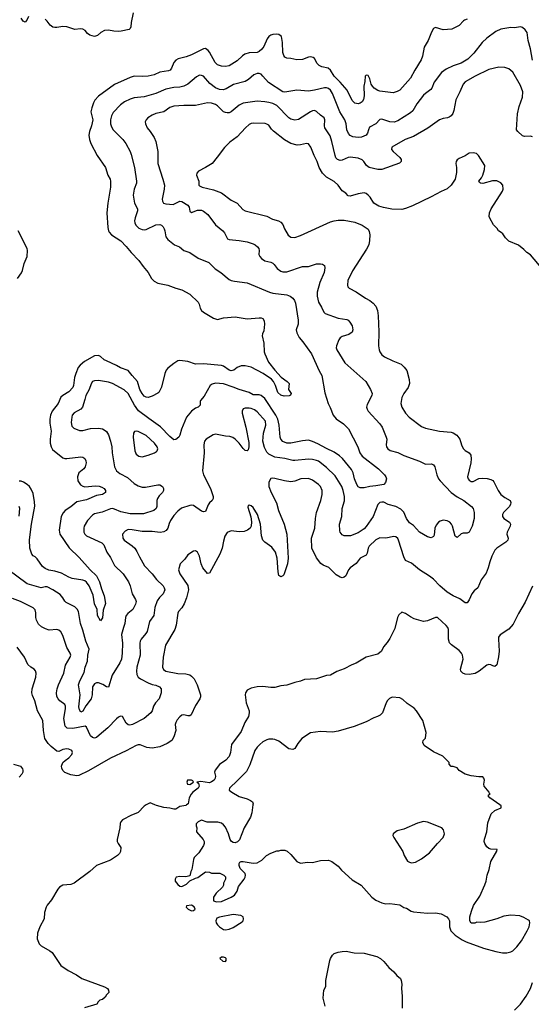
# Model space of a CAD drawing. Header units: inches. Extents: x 1678809 to 1859548, y 384609 to 522868.
# Tile 338 of 386: x 1814214 to 1819378, y 447989 to 457919. Entities that reach past the tile are written whole.
import ezdxf

# ---------------------------------------------------------------- set-up
doc = ezdxf.new("R2010")
doc.units = ezdxf.units.IN
doc.header["$MEASUREMENT"] = 0
doc.layers.add('B8414', color=7, linetype='Continuous')
doc.layers.add('B8415', color=7, linetype='Continuous')

msp = doc.modelspace()

# ---------------------------------------------------------------- linework, layer by layer
at = {"layer": 'B8414', "color": 5}
for points, elevation in [([(1815492.2, 450000), (1815471.6, 449988.4), (1815410, 449925.1), (1815387.4, 449912.6), (1815342, 449898), (1815251, 449850), (1815234.8, 449830), (1815228.1, 449811.9), (1815225.5, 449770), (1815198.8, 449650), (1815198.8, 449630), (1815206.8, 449610), (1815233.4, 449570), (1815230.6, 449530), (1815220.5, 449510), (1815202, 449490), (1815130, 449443.5), (1814990, 449389.6), (1814922.4, 449330), (1814764, 449210), (1814730, 449198), (1814650, 449191.1), (1814615.8, 449170), (1814598, 449150), (1814536.2, 449043.8), (1814490.4, 448990), (1814480.4, 448970), (1814465.1, 448914.9), (1814460.4, 448850), (1814416.4, 448770), (1814393.4, 448706.6), (1814390.3, 448650), (1814410, 448599.1), (1814430, 448579.5), (1814517.3, 448530), (1814542, 448510), (1814630, 448380.4), (1814702, 448330), (1814786.1, 448286.1), (1814840.7, 448250), (1815070, 448166), (1815102, 448150), (1815112, 448130), (1815112.7, 448107.3), (1815090, 448086), (1815078, 448062), (1815050, 448039), (1815022, 448030), (1815005.4, 448014.6), (1814992, 447990), (1814867.3, 447952.7)], 420), ([(1815897.4, 450000), (1815890, 449995.3), (1815830, 449983.5), (1815790, 449957.7), (1815770, 449955.6), (1815730, 449967.3), (1815670, 449974.1), (1815593.7, 449993.7), (1815579.1, 450000)], 420), ([(1816568.8, 450000), (1816558.3, 449921.7), (1816543.8, 449876.2), (1816480.6, 449770), (1816432.8, 449647.2), (1816413.5, 449626.5), (1816390, 449616.9), (1816370, 449619.6), (1816351.2, 449631.2), (1816337.8, 449650), (1816320.8, 449710), (1816290, 449776.4), (1816270, 449800.4), (1816250, 449814.8), (1816215.2, 449824.8), (1816105.2, 449825.2), (1816050, 449846), (1816014, 449830), (1815994, 449810), (1815994, 449790), (1816002, 449770), (1815998, 449730), (1816064.9, 449650), (1816076.3, 449630), (1816077.3, 449610), (1816070.7, 449590), (1816022, 449518), (1815974.8, 449470), (1815967.3, 449450), (1815951, 449350), (1815941, 449330), (1815930, 449286), (1815890, 449275.3), (1815830, 449279), (1815794, 449270), (1815782, 449250), (1815784.7, 449230), (1815810, 449198), (1815830, 449181), (1815850, 449176), (1815898, 449202), (1815930, 449234), (1815990, 449262), (1816013.6, 449266.4), (1816090, 449324.7), (1816130, 449321), (1816150, 449311), (1816234, 449310), (1816274, 449290), (1816290, 449274), (1816292, 449250), (1816272, 449210), (1816271.3, 449190), (1816262, 449170), (1816198, 449110), (1816171.3, 449070), (1816172, 449032), (1816201, 449021), (1816250, 449026.8), (1816348, 449070), (1816382, 449090), (1816409.1, 449130.9), (1816423.7, 449176.3), (1816479, 449250), (1816489, 449270), (1816494, 449290), (1816488.9, 449308.9), (1816440.2, 449360.2), (1816428.4, 449388.4), (1816428, 449410), (1816436.4, 449423.6), (1816449.1, 449430.9), (1816469.2, 449430.8), (1816570, 449411), (1816610, 449414.8), (1816658.6, 449441.4), (1816704, 449490), (1816750, 449514.8), (1816810, 449538), (1816830, 449538), (1816850, 449544.7), (1816890, 449544.7), (1816913.7, 449533.7), (1816950, 449501), (1817010, 449430.8), (1817050, 449414), (1817119.1, 449420.9), (1817170, 449419.5), (1817250, 449439.5), (1817330, 449441.6), (1817364.7, 449430), (1817430, 449380.7), (1817463.4, 449343.4), (1817570, 449244.9), (1817660.7, 449190), (1817767.3, 449070), (1817810, 449039.3), (1817870, 449012.7), (1817910, 449003.8), (1817950, 449004.9), (1818050, 448990.6), (1818090, 448966.8), (1818117.5, 448957.5), (1818164.7, 448930), (1818190, 448920.5), (1818330, 448908.4), (1818412.4, 448912.4), (1818470, 448902), (1818524.7, 448870), (1818541, 448850), (1818552, 448830), (1818551.3, 448770), (1818566, 448730), (1818610, 448686), (1818680.7, 448640.7), (1818719.8, 448619.8), (1818895.1, 448555.1), (1819020.8, 448520.8), (1819088.5, 448508.5), (1819130, 448508.3), (1819170, 448517), (1819192, 448530), (1819230.9, 448569.1), (1819280.5, 448630), (1819338, 448730), (1819355.8, 448770), (1819364.5, 448810), (1819359.3, 448830), (1819350, 448839.3), (1819304.2, 448864.2), (1819261, 448881), (1819172.1, 448887.9), (1819102.3, 448877.7), (1819030.4, 448849.6), (1818910, 448818.4), (1818870, 448815.1), (1818830, 448819), (1818808, 448808), (1818770, 448806), (1818758, 448830), (1818758, 448870), (1818773.2, 448930), (1818795.9, 448984.1), (1818859.5, 449080.5), (1818910, 449194), (1818922.2, 449230), (1818932.2, 449290), (1818952.2, 449350), (1818969.7, 449430), (1819031.9, 449531.9), (1819033.2, 449550), (1818970, 449554.7), (1818950, 449562), (1818930, 449577.7), (1818908.4, 449610), (1818903.2, 449630), (1818904.2, 449655.8), (1818928, 449730), (1818939.1, 449820.9), (1818972.3, 449910), (1819010, 449943.7), (1819074.5, 449970), (1819073.6, 449990), (1819059.5, 450000)], 440), ([(1817297, 447970), (1817277.6, 448050), (1817284.5, 448130), (1817303.7, 448170), (1817305.4, 448230), (1817344.2, 448430), (1817350, 448451), (1817370, 448484), (1817390, 448500.7), (1817430, 448513.4), (1817470, 448523), (1817510, 448523.8), (1817590, 448508.5), (1817690, 448504.4), (1817818, 448470), (1817856, 448450), (1817890, 448421), (1817939.8, 448359.8), (1817990, 448318), (1818020.7, 448280.7), (1818058, 448250), (1818066, 448230), (1818070.5, 448190.5), (1818067.7, 448150), (1818074.9, 448070), (1818076.4, 447950)], 420), ([(1819210, 447930.5), (1819269.5, 447990), (1819327.3, 448070), (1819369.6, 448150), (1819389.6, 448210)], 420)]:
    msp.add_lwpolyline(points, dxfattribs=dict(at, elevation=elevation))
for points, elevation in [([(1818290, 449833.6), (1818230, 449816.2), (1818090, 449754.5), (1818023, 449737), (1817984.7, 449710), (1817981, 449690), (1817991, 449670), (1818080.7, 449530), (1818096, 449490), (1818130, 449432), (1818150, 449421), (1818170, 449417.3), (1818210, 449423), (1818270, 449455.5), (1818350, 449518), (1818430, 449610.7), (1818489.3, 449670), (1818501.2, 449710), (1818493.2, 449750), (1818475.3, 449770), (1818330, 449827.6)], 460), ([(1815950, 448988), (1815898, 448982), (1815894, 448970), (1815914, 448950), (1815950, 448932), (1815970, 448934), (1815986, 448950), (1815973.6, 448973.6)], 440), ([(1816370, 448896), (1816230.7, 448869.3), (1816202.8, 448857.2), (1816194.8, 448830), (1816198.8, 448810), (1816210, 448791.3), (1816230, 448771.3), (1816270, 448744.7), (1816290, 448741), (1816330, 448746.8), (1816370, 448762.8), (1816460.2, 448819.8), (1816469, 448830), (1816473.2, 448850), (1816468.7, 448870), (1816445.6, 448885.6)], 440), ([(1816270, 448466), (1816250, 448466), (1816234, 448450), (1816263.6, 448423.6), (1816290, 448422), (1816298, 448430), (1816298, 448450), (1816290, 448458)], 440)]:
    msp.add_lwpolyline(points, close=True, dxfattribs=dict(at, elevation=elevation))
at = {"layer": 'B8415', "color": 5}
for points, elevation in [([(1815358.3, 457990), (1815338, 457890), (1815334.4, 457845.6), (1815330.4, 457829.7), (1815318.3, 457821.7), (1815237.1, 457802.9), (1815210, 457800.8), (1815163.9, 457803.9), (1815110, 457814.8), (1815071.3, 457810), (1815033.4, 457790), (1814999.4, 457760.6), (1814970, 457751), (1814921.6, 457761.6), (1814899.5, 457779.5), (1814875.4, 457810), (1814850, 457824.2), (1814827.5, 457827.5), (1814770, 457820.7), (1814690, 457846.5), (1814650, 457852.2), (1814590, 457840.3), (1814570, 457838.9), (1814550, 457843.8), (1814522.4, 457862.4), (1814490, 457905.4), (1814470, 457923.9)], 280), ([(1818730, 457922.9), (1818705.1, 457914.9), (1818692.4, 457907.6), (1818650, 457861.2), (1818576.1, 457823.9), (1818490, 457818.4), (1818410, 457839.3), (1818391.3, 457830), (1818370, 457794), (1818336.5, 457710), (1818296.7, 457643.3), (1818281.5, 457550), (1818265.9, 457514.1), (1818201.5, 457410), (1818158.5, 457330), (1818052, 457210), (1818025.5, 457194.5), (1817982.5, 457182.5), (1817850, 457198.2), (1817830, 457205.6), (1817791.2, 457230), (1817773.7, 457250), (1817763.5, 457270), (1817750, 457322), (1817735.1, 457350), (1817730, 457356), (1817710, 457361.2), (1817700.7, 457350), (1817696.7, 457296.7), (1817687.1, 457250), (1817691.2, 457150), (1817686, 457114), (1817670, 457089.7), (1817650, 457075.8), (1817630, 457071.1), (1817598.2, 457078.2), (1817570, 457104.7), (1817518.7, 457210), (1817450.5, 457290), (1817389.9, 457350), (1817350, 457410.9), (1817329.2, 457429.2), (1817264.9, 457444.9), (1817237.6, 457457.6), (1817218, 457478), (1817190, 457527), (1817176.4, 457536.4), (1817150, 457543), (1817130, 457539.7), (1817070, 457516.9), (1817010, 457513.3), (1816950, 457527.6), (1816910, 457529.6), (1816890, 457542), (1816879.4, 457559.4), (1816869.7, 457590), (1816868.3, 457688.3), (1816856.3, 457750), (1816830, 457769.6), (1816810, 457772.8), (1816770, 457770.9), (1816750, 457764.4), (1816729.4, 457750.6), (1816712.6, 457727.4), (1816679.7, 457650), (1816657.5, 457622.5), (1816630, 457598.7), (1816610, 457588.9), (1816530, 457585), (1816487.8, 457572.2), (1816464.4, 457555.6), (1816410, 457503.1), (1816330, 457455.1), (1816290, 457448.8), (1816250, 457449.8), (1816210, 457465.1), (1816187.7, 457487.7), (1816131, 457591), (1816116, 457610), (1816090, 457627.1), (1816070, 457625.7), (1815950, 457566), (1815894.4, 457545.6), (1815814.3, 457525.7), (1815790, 457512.4), (1815771, 457489), (1815747.6, 457430), (1815732, 457410), (1815717.1, 457402.9), (1815630, 457388.9), (1815570, 457362.9), (1815510, 457350.6), (1815450, 457345.3), (1815370, 457349.7), (1815330, 457336.4), (1815170, 457266.4), (1815010, 457146.3), (1814973.5, 457106.5), (1814959, 457081), (1814941.1, 457030), (1814933, 456990), (1814951.8, 456908.2), (1814940.2, 456850), (1814918.4, 456790), (1814913.6, 456753.6), (1814917.4, 456710), (1814931.8, 456670), (1814995.8, 456550), (1815081.3, 456430), (1815103.7, 456350), (1815125.7, 456310), (1815131.6, 456290), (1815131.3, 456230), (1815104.4, 456070), (1815093.1, 455970), (1815103.6, 455823.6), (1815110.2, 455790.2), (1815117.2, 455777.2), (1815142.4, 455750), (1815234.4, 455690), (1815290, 455633.4), (1815338, 455570), (1815418.4, 455490), (1815459.3, 455430), (1815512.4, 455370), (1815545.7, 455310), (1815570, 455281.3), (1815610, 455261.1), (1815710, 455243.1), (1815790, 455212.4), (1815850, 455196.4), (1815930, 455150.4), (1816017.1, 455070), (1816026.4, 455050), (1816034.9, 455010), (1816047.7, 454987.7), (1816070, 454968.5), (1816170, 454910.4), (1816210, 454895.8), (1816270, 454912.7), (1816390, 454922.4), (1816510, 454902.4), (1816630, 454913.1), (1816651.8, 454911.8), (1816670, 454904), (1816681.4, 454881.4), (1816683.6, 454850), (1816678.8, 454781.2), (1816664, 454750), (1816661, 454730), (1816677.6, 454657.6), (1816680.3, 454570), (1816687, 454550), (1816726.2, 454466.2), (1816790, 454383.7), (1816852.4, 454312.4), (1816914.8, 454270), (1816934.8, 454250), (1816927.7, 454190), (1816953.4, 454150), (1816947.5, 454132.5), (1816933.3, 454126.7), (1816883.3, 454123.3), (1816850, 454132.3), (1816818.4, 454158.4), (1816797.2, 454230), (1816775, 454270), (1816754.7, 454294.7), (1816672.5, 454352.5), (1816550, 454415.4), (1816490, 454428.2), (1816450.2, 454429.8), (1816410, 454411.5), (1816377.1, 454382.9), (1816350, 454378.5), (1816330, 454384.5), (1816270, 454424.8), (1816250, 454431.7), (1816070, 454449.8), (1815990, 454445.7), (1815910, 454471.1), (1815830, 454482.7), (1815810, 454479), (1815770, 454452.3), (1815710, 454404.2), (1815694.2, 454385.8), (1815680.3, 454350), (1815647, 454213), (1815619.2, 454160.8), (1815608.7, 454151.3), (1815550, 454121.6), (1815510, 454107.8), (1815490, 454111), (1815470, 454123.9), (1815450.8, 454150), (1815428.4, 454190), (1815403.4, 454270), (1815348.7, 454330), (1815310, 454382), (1815230, 454409.6), (1815192.4, 454432.4), (1815090, 454477.3), (1815067.8, 454490), (1815030, 454523.5), (1815010, 454531.3), (1814970, 454528.4), (1814868.6, 454471.4), (1814823.8, 454436.2), (1814805.3, 454410), (1814780.3, 454350), (1814768.4, 454311.6), (1814756.5, 454230), (1814749, 454210), (1814710, 454167.3), (1814648.4, 454130), (1814630, 454111.6), (1814604, 454050), (1814543.1, 453970), (1814524.9, 453930), (1814517.8, 453890), (1814518, 453850), (1814533.4, 453770), (1814521.8, 453690), (1814521.5, 453650), (1814530.2, 453610.2), (1814546, 453586), (1814650, 453502), (1814670, 453494.9), (1814690, 453495.2), (1814831.2, 453511.2), (1814850, 453508.7), (1814873.1, 453493.1), (1814882.6, 453470), (1814884.2, 453450), (1814874.4, 453410), (1814860.5, 453390), (1814812.4, 453347.6), (1814796, 453310), (1814800.9, 453270), (1814827.2, 453227.2), (1814850, 453214.2), (1814870, 453209.3), (1814977.8, 453217.8), (1815014.7, 453214.7), (1815043.9, 453203.9), (1815065.5, 453190), (1815081.6, 453170), (1815081.6, 453150), (1815050, 453131.1), (1814990, 453121.3), (1814890, 453078.4), (1814790, 453055.5), (1814730, 453007.1), (1814674.4, 452970), (1814653, 452947), (1814634.3, 452910), (1814612.4, 452770), (1814620.3, 452730), (1814712, 452592), (1814816.1, 452496.1), (1814924.9, 452370), (1814987.9, 452310), (1815019.6, 452250), (1815039.1, 452179.1), (1815068.2, 452110), (1815079.3, 452030), (1815056.3, 451963.7), (1815050, 451888), (1815030, 451855.3), (1815000.7, 451910), (1814994.5, 451970), (1814970, 452029), (1814955.9, 452115.9), (1814915.8, 452210), (1814890, 452245.1), (1814870, 452258.8), (1814850, 452265.5), (1814742.9, 452282.9), (1814710, 452295.8), (1814636.1, 452336.1), (1814570, 452356), (1814508, 452368), (1814470, 452382.7), (1814444.1, 452404.1), (1814390, 452480.5), (1814370, 452502), (1814350, 452512), (1814335.6, 452530), (1814315.4, 452590), (1814314.6, 452674.6), (1814332, 452830), (1814365.4, 453014.6), (1814364.4, 453055.6), (1814350, 453139.5), (1814330, 453183.6), (1814312.2, 453210), (1814291.1, 453230), (1814254.2, 453254.2), (1814230, 453264.1), (1814210, 453266.4)], 320), ([(1814304, 457950), (1814287.1, 457912.9), (1814270, 457895.3), (1814250, 457904), (1814230, 457935.3)], 280), ([(1819390.7, 457510.7), (1819370, 457624), (1819345.7, 457710), (1819335.4, 457790), (1819317.1, 457817.1), (1819290, 457838.9), (1819270, 457845.7), (1819210, 457836.5), (1819170, 457839.8), (1819070, 457823.5), (1819020.3, 457799.7), (1818930, 457733.1), (1818881.7, 457690), (1818798.2, 457581.8), (1818738.2, 457521.8), (1818670, 457481.5), (1818590, 457453.1), (1818519.5, 457420.5), (1818473.1, 457386.9), (1818397.6, 457290), (1818375.8, 457230), (1818365.7, 457214.3), (1818310, 457176.3), (1818290, 457156.9), (1818221.1, 457070), (1818180.8, 456999.2), (1818160.5, 456979.5), (1818030, 456899.7), (1817993.9, 456886.1), (1817950, 456889.8), (1817870, 456916.9), (1817850, 456911.3), (1817808.2, 456870), (1817745.5, 456834.5), (1817733.7, 456810), (1817725.3, 456774.8), (1817710, 456754), (1817665.1, 456734.9), (1817630, 456729.8), (1817576.8, 456736.8), (1817550, 456751.2), (1817533.7, 456770), (1817517.8, 456810), (1817507.9, 456870), (1817495.5, 456910), (1817446.2, 456990), (1817370, 457175.8), (1817350, 457208.4), (1817330, 457225.3), (1817310, 457231.8), (1817290, 457231.8), (1817190, 457207), (1817130, 457197.3), (1817010, 457209.7), (1816891.4, 457188.6), (1816870, 457192.4), (1816725.2, 457285.2), (1816670, 457351.3), (1816650, 457368.2), (1816630, 457376.4), (1816610, 457375.1), (1816578.2, 457361.8), (1816524.3, 457315.7), (1816490, 457295.6), (1816373.4, 457266.6), (1816299.1, 457220.9), (1816269.1, 457210.9), (1816230, 457214.8), (1816190, 457230.8), (1816134.9, 457274.9), (1816070, 457348), (1816050, 457358), (1816030, 457358.7), (1815998.7, 457341.3), (1815912.3, 457267.7), (1815871.3, 457248.7), (1815830, 457240.3), (1815770, 457236.2), (1815690, 457219.3), (1815590, 457176.4), (1815470, 457142), (1815370, 457131.8), (1815330, 457118.2), (1815272.4, 457090), (1815230, 457062), (1815156.5, 456983.5), (1815140.8, 456950), (1815130.3, 456910), (1815130.3, 456870.3), (1815139.4, 456839.4), (1815157.6, 456810), (1815254.4, 456710), (1815286.4, 456670), (1815329, 456589), (1815339.4, 456559.4), (1815371.5, 456430), (1815394.3, 456290), (1815391.6, 456270), (1815368.9, 456210), (1815360.9, 456150), (1815371.7, 456070), (1815402, 456010), (1815401.7, 455990), (1815378.4, 455921.6), (1815372.8, 455890), (1815375.6, 455870), (1815387, 455847), (1815418.1, 455818.1), (1815450, 455803.2), (1815470, 455799.7), (1815490, 455802.6), (1815590, 455851.4), (1815630, 455852.4), (1815646.7, 455846.7), (1815663, 455830), (1815673, 455810), (1815680.5, 455790), (1815690.4, 455730), (1815710, 455701.6), (1815777.3, 455650), (1815827.1, 455627.1), (1815870.4, 455590.4), (1815931.7, 455571.7), (1816015.2, 455515.2), (1816124, 455470), (1816185.7, 455405.7), (1816244.9, 455370), (1816330, 455298), (1816350, 455288.2), (1816381.7, 455281.7), (1816510, 455265.3), (1816734.8, 455170), (1816770, 455160.9), (1816910, 455143.1), (1816944, 455130), (1816970.2, 455110.2), (1816987.9, 455087.9), (1816998.9, 455058.9), (1817026.3, 454890), (1817026.3, 454850), (1817006.2, 454790), (1817010, 454760.7), (1817034.3, 454714.3), (1817073, 454670), (1817159.5, 454550), (1817236.5, 454376.5), (1817263.1, 454330), (1817295.4, 454155.4), (1817326.7, 454050), (1817348.8, 454008.8), (1817379.5, 453930), (1817410, 453892.7), (1817484.2, 453844.2), (1817533.9, 453793.9), (1817625.7, 453610), (1817648.7, 453550), (1817670, 453518), (1817834.8, 453390), (1817896, 453330), (1817911, 453310), (1817916, 453290), (1817906.8, 453250), (1817891, 453230), (1817810, 453216.8), (1817747.8, 453212.3), (1817690, 453198.4), (1817650, 453196.9), (1817630, 453208), (1817616.9, 453230), (1817595, 453290), (1817580.9, 453350), (1817564.1, 453384.1), (1817473, 453493), (1817441.7, 453521.7), (1817390, 453558.9), (1817310, 453593.3), (1817222.4, 453642.4), (1817170, 453666.4), (1817130, 453679.1), (1817070, 453673.3), (1816950, 453647.2), (1816910, 453648.9), (1816870, 453665.3), (1816850, 453689.6), (1816843.7, 453710), (1816834.1, 453830), (1816818.1, 453890), (1816801.2, 453930), (1816690, 454097.8), (1816651.2, 454130), (1816630, 454137.4), (1816570, 454137.2), (1816530, 454157.8), (1816430, 454188), (1816370, 454214.5), (1816270, 454247.1), (1816190, 454254.8), (1816155.5, 454244.5), (1816138, 454230), (1816077.7, 454122.3), (1816039.8, 454080.2), (1816034.8, 454070), (1816037.3, 454030), (1816014.8, 454010), (1815990, 454000.5), (1815950, 453971.5), (1815898.9, 453910), (1815847.2, 453790), (1815830.3, 453729.8), (1815820.4, 453710), (1815790, 453685.6), (1815770, 453683), (1815730, 453716), (1815633.9, 453814), (1815516.4, 453896.4), (1815414.9, 453974.9), (1815372.9, 454030), (1815310, 454149.7), (1815270, 454187.6), (1815150, 454249.8), (1815110, 454264.5), (1815010, 454278.7), (1814970, 454278.5), (1814950, 454269.6), (1814934.3, 454245.7), (1814916, 454190), (1814880.1, 454130), (1814872.9, 454090), (1814847.3, 454010), (1814830, 453989.8), (1814764.4, 453955.6), (1814745, 453930), (1814739.3, 453910), (1814735.3, 453855.2), (1814740.8, 453820.8), (1814760.6, 453800.6), (1814816.7, 453776.7), (1814850, 453777.4), (1814930, 453796.1), (1815010, 453800.3), (1815050, 453792.2), (1815076.7, 453776.7), (1815090, 453765.5), (1815110, 453734), (1815131.5, 453670), (1815144.9, 453610), (1815148.9, 453550), (1815172.6, 453410), (1815191.8, 453370), (1815223.9, 453343.9), (1815302.4, 453302.4), (1815370, 453241.1), (1815410, 453218.9), (1815450, 453204.9), (1815483.2, 453203.2), (1815607, 453227), (1815630, 453227), (1815655.8, 453210), (1815664.2, 453190), (1815664.6, 453170), (1815655.3, 453150), (1815622.9, 453117.2), (1815605.2, 453090), (1815599.7, 453070), (1815598.5, 453010), (1815592.9, 452990), (1815569.2, 452970.8), (1815463.9, 452936.1), (1815330, 452935.7), (1815236.2, 452956.2), (1815170, 452983.5), (1815150, 452988.4), (1815130, 452987.1), (1815048.2, 452951.8), (1814970, 452935.1), (1814950, 452923.5), (1814898.9, 452870), (1814864.6, 452810), (1814860.3, 452790), (1814862.3, 452750), (1814872.2, 452730), (1814890, 452712.2), (1815041.8, 452641.8), (1815063.9, 452623.9), (1815093.1, 452550), (1815130, 452494.4), (1815170, 452414), (1815258.9, 452330), (1815313.4, 452250), (1815330.3, 452210), (1815350.3, 452130), (1815382.4, 452070), (1815388.4, 452050), (1815384, 452024), (1815356.5, 451970), (1815307.2, 451930), (1815290.3, 451910), (1815282, 451890), (1815275.6, 451830), (1815260.3, 451790), (1815242, 451718), (1815252.1, 451630), (1815249.4, 451530), (1815240.1, 451470), (1815226, 451434), (1815148.9, 451310), (1815111.4, 451188.6), (1815090, 451189.8), (1815054, 451214), (1815010, 451232.1), (1814990, 451232.2), (1814970, 451220.3), (1814949.4, 451190), (1814945.1, 451110), (1814935.5, 451070), (1814881.4, 450998.6), (1814850, 450944.2), (1814830, 450937), (1814818.7, 450958.7), (1814810.8, 450990), (1814825.8, 451110), (1814807.9, 451210), (1814820.7, 451250), (1814865.1, 451334.9), (1814876.1, 451390), (1814897.1, 451450), (1814902.7, 451510), (1814915, 451570), (1814880.3, 451650), (1814850, 451763.7), (1814827, 451830), (1814807.7, 451950), (1814794.7, 451974.7), (1814770, 451998.3), (1814682.9, 452042.9), (1814670, 452054.5), (1814648.4, 452090), (1814621.9, 452121.9), (1814550, 452169.8), (1814490, 452198.7), (1814470, 452200.4), (1814430, 452190.9), (1814290.6, 452230.6), (1814093.8, 452373.8)], 340), ([(1819390, 456737), (1819370, 456745.1), (1819310, 456740.7), (1819290, 456747), (1819241.2, 456790), (1819229.6, 456810), (1819239.7, 456970), (1819256, 457044), (1819290, 457138), (1819293.5, 457190), (1819270, 457257), (1819190.9, 457390.9), (1819150, 457422.7), (1819110, 457437.2), (1819050, 457439), (1818950, 457417.4), (1818810.5, 457350), (1818710, 457292.6), (1818688.9, 457270), (1818655.6, 457190), (1818614.9, 457110), (1818595.9, 457004.1), (1818585.3, 456974.8), (1818569, 456951), (1818550, 456935.6), (1818531.6, 456928.4), (1818490, 456922), (1818450, 456908.3), (1818335.3, 456824.7), (1818190, 456742.7), (1818104.9, 456710), (1817970, 456632.3), (1817967.7, 456610), (1817984, 456590), (1818050.7, 456530), (1818066, 456510), (1818064.7, 456490), (1818046.8, 456473.2), (1817870, 456409.4), (1817830, 456407.6), (1817741.2, 456430), (1817714, 456450), (1817688.5, 456488.5), (1817670, 456507.3), (1817630, 456523.1), (1817550, 456532.9), (1817530, 456529.8), (1817470, 456501.5), (1817450, 456499.2), (1817422.4, 456510), (1817406.8, 456526.8), (1817396.8, 456550), (1817364.8, 456690), (1817346.7, 456746.7), (1817293.3, 456830), (1817289.8, 456850), (1817295.3, 456910), (1817288.7, 456928.7), (1817250, 456954.8), (1817210, 456994.3), (1817190, 457002.3), (1817170, 456999.8), (1817150, 456989.8), (1817030, 456912.8), (1816990, 456906.3), (1816950, 456917.4), (1816930, 456929.7), (1816810, 457052.4), (1816770, 457074), (1816730, 457085), (1816690, 457091.9), (1816610, 457096.1), (1816470, 457076.4), (1816430, 457056.4), (1816350.1, 456989.9), (1816330, 456981.2), (1816310, 456978.9), (1816290, 456981.6), (1816270, 456990.9), (1816210, 457049.8), (1816190, 457062.8), (1816150, 457076.2), (1816110, 457081), (1815990, 457054.8), (1815870, 457054.6), (1815770, 457047.4), (1815730, 457032.1), (1815670, 456990.8), (1815588.5, 456971.5), (1815550, 456956.4), (1815508.2, 456930), (1815490.4, 456910), (1815481.6, 456890), (1815482.4, 456870), (1815502, 456830), (1815532.8, 456792.8), (1815572.9, 456730), (1815587.8, 456690), (1815608.9, 456590), (1815609.1, 456470), (1815660.3, 456310), (1815674.6, 456250), (1815671.7, 456210), (1815651.8, 456110), (1815654.9, 456090), (1815667, 456070), (1815690, 456062.9), (1815764.8, 456055.2), (1815830, 456087.6), (1815850, 456084.9), (1815910.5, 456050), (1815925.3, 456030), (1815930, 455987.3), (1815950, 455974.4), (1816010, 455998.7), (1816050, 455997), (1816070, 455986.7), (1816113.5, 455953.5), (1816189.2, 455849.2), (1816263, 455790), (1816281.6, 455770), (1816310.4, 455710.4), (1816330, 455703.8), (1816430, 455693.4), (1816510, 455677.6), (1816570, 455659.5), (1816590, 455648.4), (1816614.9, 455630), (1816628.4, 455610), (1816632.4, 455590), (1816628.8, 455550), (1816637, 455530), (1816655.3, 455510), (1816690, 455488.2), (1816750, 455472.9), (1816770, 455463.1), (1816784.4, 455450), (1816812.7, 455410), (1816850, 455383.1), (1816870, 455377.7), (1816910, 455376.9), (1817068.8, 455428.8), (1817130, 455429.1), (1817210, 455456.9), (1817250, 455458), (1817270, 455454), (1817290, 455438.8), (1817295.1, 455415.1), (1817287.4, 455370), (1817244.7, 455270), (1817216.9, 455170), (1817216.1, 455130), (1817230, 455070.7), (1817260.9, 455020.9), (1817282.4, 454970), (1817296, 454956), (1817430, 454910.3), (1817515.4, 454895.4), (1817530, 454888), (1817548, 454870), (1817570, 454831), (1817576.4, 454790), (1817570, 454769.3), (1817535.6, 454744.4), (1817470, 454723.9), (1817450, 454709.7), (1817434.7, 454690), (1817413, 454630), (1817410.2, 454610), (1817413.6, 454590), (1817497.6, 454457.6), (1817707.7, 454270), (1817756.3, 454190), (1817770.4, 454150.4), (1817768.2, 454130), (1817720.6, 454039.4), (1817716.2, 454010), (1817720.2, 453990), (1817731.8, 453970), (1817850, 453843.8), (1817873.4, 453810), (1817914.9, 453710), (1817918.4, 453690), (1817914.6, 453630), (1817918, 453610), (1817928.5, 453590), (1817954.6, 453574.6), (1818030, 453554.5), (1818090, 453524.3), (1818248.1, 453468.1), (1818310, 453436.4), (1818370, 453440.5), (1818390, 453430.6), (1818403, 453410), (1818423.1, 453330), (1818442.4, 453290), (1818459.3, 453270), (1818570.3, 453150), (1818630, 453106.7), (1818698, 453070), (1818774.8, 453010), (1818790, 452991), (1818802, 452950), (1818802.4, 452890), (1818782.8, 452810), (1818750.8, 452750), (1818730, 452739.3), (1818690, 452739.3), (1818670, 452732.7), (1818630, 452697.2), (1818610, 452709.2), (1818581.8, 452810), (1818572.9, 452830), (1818554.7, 452850), (1818530, 452864.6), (1818510, 452869.8), (1818489.5, 452870.5), (1818458.4, 452861.6), (1818440.9, 452850), (1818417.7, 452822.3), (1818405.5, 452790), (1818398, 452722), (1818390, 452706), (1818367.7, 452692.3), (1818330, 452704.7), (1818250, 452749.7), (1818190, 452816.9), (1818150, 452844.7), (1818117.6, 452890), (1818092.9, 452952.9), (1818062.7, 452982.7), (1818010, 453010.8), (1817933.2, 453030), (1817890, 453052.6), (1817870, 453054.8), (1817850, 453048.3), (1817827.9, 453030), (1817783.5, 452910), (1817712.3, 452807.7), (1817690, 452785.4), (1817630, 452744), (1817552.5, 452712.5), (1817490, 452715.1), (1817470, 452722.7), (1817450, 452749.2), (1817445.6, 452765.6), (1817443, 452830), (1817466.9, 452910), (1817468.5, 452990), (1817492.5, 453067.5), (1817492.8, 453110), (1817480.3, 453170), (1817464.5, 453210), (1817398.8, 453318.8), (1817310, 453403.5), (1817230, 453465.5), (1817210, 453474.5), (1817170, 453484), (1817130, 453486.8), (1816991.9, 453471.9), (1816970, 453473.1), (1816890, 453493.8), (1816790, 453506.8), (1816730, 453537.4), (1816710, 453556.8), (1816683.8, 453603.8), (1816667.6, 453667.6), (1816674.1, 453750), (1816697.5, 453830), (1816694.4, 453870), (1816610, 453964.2), (1816584.8, 453984.8), (1816550, 453998), (1816530, 453999.8), (1816490, 453999.8), (1816470, 453993), (1816460.3, 453970), (1816460.8, 453950), (1816497.6, 453810), (1816526.4, 453653.6), (1816527.7, 453610), (1816519.1, 453580.9), (1816510.6, 453569.4), (1816490, 453574), (1816470, 453593.2), (1816427.8, 453650), (1816390, 453689.7), (1816364.9, 453704.9), (1816334.7, 453714.7), (1816290, 453717.7), (1816190, 453738.9), (1816166.9, 453733.1), (1816096.3, 453690), (1816078.7, 453670), (1816071.6, 453630), (1816075.8, 453550), (1816058.7, 453370), (1816068.7, 453330), (1816139.6, 453190), (1816166.4, 453110), (1816165.5, 453090), (1816157.3, 453070), (1816130, 453046), (1816114.9, 453025.1), (1816090, 452959), (1816070, 452954.5), (1816050, 452962.4), (1815970, 453018.4), (1815950, 453022.9), (1815930, 453018.4), (1815846.7, 452993.3), (1815810, 452963.7), (1815770, 452918.7), (1815736.5, 452870), (1815721.8, 452838.2), (1815708.7, 452790), (1815692.8, 452767.2), (1815670, 452752.6), (1815632.5, 452747.5), (1815550, 452756.4), (1815450, 452756.4), (1815350, 452775.6), (1815310, 452776.8), (1815277.6, 452762.4), (1815253.4, 452730), (1815256, 452690), (1815268.9, 452670), (1815350, 452613.4), (1815374.9, 452590), (1815397.3, 452557.3), (1815422.2, 452502.2), (1815474, 452410), (1815550.8, 452330.8), (1815594.9, 452274.9), (1815661.1, 452210), (1815673.7, 452190), (1815679.5, 452170), (1815663.1, 452130), (1815626.6, 452093.4), (1815602.6, 452057.4), (1815579.4, 451990), (1815568.2, 451911.8), (1815524.9, 451850), (1815500.3, 451750), (1815488.9, 451730), (1815439, 451670), (1815430.2, 451650), (1815425.5, 451630), (1815429.2, 451510), (1815396.1, 451390), (1815391.5, 451350), (1815394.9, 451314.9), (1815410, 451288.8), (1815434.4, 451270), (1815510, 451231), (1815550, 451215.9), (1815590, 451208.8), (1815625.5, 451190), (1815642, 451170), (1815643, 451130), (1815622, 451070), (1815586, 451030), (1815563.4, 450996.6), (1815550.4, 450950), (1815539.3, 450930), (1815470, 450871.8), (1815353.4, 450810), (1815325.2, 450805.2), (1815310, 450808.2), (1815290, 450825.6), (1815250.8, 450890.8), (1815230, 450895.1), (1815210, 450886), (1815190, 450869.8), (1815102.7, 450777.3), (1815018, 450702), (1814990, 450681.1), (1814970, 450674.3), (1814950, 450678.7), (1814930, 450696.2), (1814890, 450783.7), (1814873.4, 450793.4), (1814750, 450769.8), (1814693.1, 450773.1), (1814672.9, 450792.9), (1814660.3, 450870), (1814677.5, 450970), (1814677.4, 450997.4), (1814670, 451014), (1814618, 451050), (1814601.1, 451070), (1814590, 451094), (1814586.4, 451130), (1814592.1, 451170), (1814606.2, 451210), (1814660.4, 451330), (1814676.9, 451410), (1814724.2, 451490), (1814729.6, 451510), (1814724.2, 451530), (1814689, 451589), (1814649.8, 451709.8), (1814630, 451747), (1814610, 451762.4), (1814590, 451768.2), (1814510, 451762.6), (1814474.3, 451774.3), (1814434.6, 451794.6), (1814404.2, 451824.2), (1814382.7, 451862.7), (1814376.4, 451890), (1814376.4, 451936.4), (1814370, 451968.7), (1814350, 451987.6), (1814222.9, 452050), (1814140.9, 452080.9)], 360), ([(1819498, 455398), (1819370, 455548.7), (1819332.9, 455572.9), (1819303.2, 455603.2), (1819250, 455644), (1819150, 455686), (1819118, 455718), (1819090, 455758), (1819074.6, 455774.6), (1819048, 455790), (1819034.6, 455814.6), (1818998, 455850), (1818958, 455918), (1818953.6, 455933.6), (1818956, 455970), (1818972.3, 456010), (1819087.3, 456190), (1819095.6, 456210), (1819092, 456250), (1819070, 456274.5), (1819030, 456293.6), (1818986.9, 456293.1), (1818890, 456266), (1818866, 456270), (1818856.4, 456276.4), (1818848.7, 456290), (1818875.1, 456324.9), (1818887.3, 456352.7), (1818906.6, 456410), (1818909.2, 456450), (1818846, 456550), (1818824, 456570), (1818790, 456577.6), (1818750, 456572.3), (1818712.3, 456547.7), (1818650, 456519.5), (1818630, 456505.2), (1818619.1, 456490), (1818616.3, 456470), (1818622.4, 456430), (1818622.8, 456377.2), (1818608.4, 456311.6), (1818570.4, 456249.6), (1818530, 456212.3), (1818470, 456187), (1818368.1, 456131.9), (1818178.3, 456041.7), (1818110, 456014.5), (1818070, 456005.3), (1817970, 456009.8), (1817885.9, 456025.9), (1817840.1, 456040.1), (1817789.6, 456069.6), (1817752, 456130), (1817732.3, 456150), (1817710, 456165.1), (1817690, 456171.6), (1817630, 456163.5), (1817550, 456140.7), (1817530, 456142.7), (1817506, 456170), (1817470, 456193.3), (1817430, 456249.6), (1817390, 456287.6), (1817312.2, 456332.2), (1817270.7, 456370.7), (1817238.2, 456430), (1817218.4, 456490), (1817187.7, 456550), (1817153.5, 456633.5), (1817130, 456667.3), (1817110, 456669.7), (1817050, 456656.4), (1817014.1, 456654.1), (1816950, 456671.6), (1816887.3, 456707.3), (1816776.5, 456796.5), (1816756.5, 456816.5), (1816730, 456855.1), (1816710, 456866.6), (1816690.8, 456870.8), (1816570, 456876.8), (1816550, 456873.3), (1816530, 456862), (1816494, 456830), (1816410, 456738), (1816336.7, 456683.3), (1816280.4, 456630), (1816208.7, 456531.3), (1816156.3, 456470), (1816090, 456427), (1816018, 456390), (1816001, 456370), (1815998.8, 456350), (1816020.7, 456290), (1816022.8, 456250), (1816030, 456244), (1816056, 456230), (1816170, 456202), (1816252.1, 456172.1), (1816350, 456099.5), (1816408.2, 456068.2), (1816466.2, 456006.2), (1816490.2, 455990.2), (1816710, 455936.1), (1816766, 455906), (1816826.8, 455890), (1816850, 455878.7), (1816870, 455853.4), (1816887.4, 455810), (1816925, 455744.9), (1816950, 455724.4), (1816990, 455723.7), (1817050, 455741.7), (1817350, 455880.3), (1817390, 455891.7), (1817430, 455897), (1817490, 455897.1), (1817595.6, 455875.6), (1817670, 455847.3), (1817730, 455806), (1817742.4, 455782.4), (1817748.4, 455750), (1817746.6, 455693.4), (1817737.1, 455650), (1817715.8, 455604.2), (1817572.4, 455387.6), (1817527.2, 455290), (1817521.4, 455241.4), (1817526, 455226), (1817540.7, 455210), (1817610, 455175.6), (1817706, 455110), (1817750, 455085.7), (1817781.7, 455061.7), (1817810.2, 455030.2), (1817825.9, 454985.9), (1817831.8, 454931.8), (1817840.2, 454770), (1817836.2, 454630), (1817841.3, 454590), (1817849, 454570), (1817870, 454540.3), (1817898, 454518), (1817979.1, 454479.1), (1818065.8, 454445.8), (1818095.9, 454415.9), (1818120.2, 454380.2), (1818144.9, 454290), (1818148.9, 454250), (1818134, 454210), (1818090.9, 454149.1), (1818070.2, 454109.8), (1818061.8, 454050), (1818072.8, 454010), (1818109.3, 453949.3), (1818146.7, 453910), (1818270, 453816.5), (1818310, 453800.3), (1818450, 453770.2), (1818570, 453760.2), (1818590, 453753.8), (1818627.7, 453727.7), (1818655.8, 453690), (1818672.3, 453630), (1818690, 453594.4), (1818710, 453576), (1818751.1, 453551.1), (1818766.2, 453526.2), (1818770.2, 453490.2), (1818767.3, 453450), (1818735.8, 453310), (1818740.4, 453290), (1818750, 453274), (1818770, 453261.6), (1818790, 453260.4), (1818848.8, 453291.2), (1818890, 453296.5), (1818933.5, 453293.5), (1818970, 453282.3), (1818990, 453270.3), (1818998.3, 453258.3), (1819042.3, 453170), (1819072.1, 453132.1), (1819110, 453100.2), (1819163.7, 453070), (1819172.6, 453050), (1819169, 453030), (1819153.7, 453006.3), (1819097.6, 452950), (1819088.1, 452928.1), (1819088, 452910), (1819102, 452890), (1819157.1, 452850), (1819166.7, 452830), (1819163.7, 452810), (1819133.8, 452750), (1819132.8, 452730), (1819145.3, 452690), (1819141.6, 452670), (1819122, 452650), (1819030.8, 452589.2), (1819010, 452568.3), (1818979.3, 452510), (1818958.2, 452450), (1818944.4, 452390), (1818922, 452338), (1818872.2, 452270), (1818837.1, 452190), (1818800.3, 452159.8), (1818776.4, 452130), (1818750, 452069), (1818730, 452037.2), (1818710, 452038), (1818657, 452077), (1818590, 452108.6), (1818530, 452145), (1818455.6, 452210), (1818390, 452276.9), (1818350, 452307.6), (1818250, 452371.3), (1818170, 452437.6), (1818110, 452463.7), (1818090, 452501.2), (1818038, 452670), (1818030, 452687), (1818010, 452702.9), (1817990, 452705.6), (1817910, 452691.3), (1817850, 452692.4), (1817810, 452672.9), (1817740.2, 452610), (1817730.1, 452589.8), (1817721.8, 452538.2), (1817710, 452517.6), (1817650, 452489.6), (1817610, 452435.8), (1817550.1, 452389.9), (1817532.8, 452370), (1817506, 452310), (1817490, 452296.9), (1817468.2, 452291.8), (1817450, 452296.9), (1817410, 452320.4), (1817332.9, 452392.9), (1817277.4, 452417.4), (1817254.1, 452434.1), (1817211.1, 452491.1), (1817163, 452590), (1817161.1, 452690), (1817194.7, 452790), (1817199.8, 452890), (1817209.8, 452949.8), (1817255.3, 453070), (1817267.7, 453130), (1817268.7, 453170), (1817250.8, 453210), (1817230, 453232), (1817170, 453275.3), (1817130, 453291.6), (1817050.3, 453289.7), (1816990, 453265.1), (1816950, 453259.1), (1816887.1, 453267.1), (1816790, 453293.6), (1816770, 453296.2), (1816750, 453292.3), (1816736.3, 453270), (1816730.5, 453250), (1816730.4, 453210), (1816754, 453150), (1816805.9, 453045.9), (1816826.5, 452970), (1816884, 452830), (1816911.5, 452730), (1816923.1, 452490), (1816916.4, 452430), (1816878.8, 452321.2), (1816870, 452308.7), (1816850, 452299), (1816830, 452315.3), (1816821.6, 452350), (1816812, 452490), (1816796.5, 452550), (1816759.3, 452599.3), (1816689.6, 452650), (1816669.7, 452670), (1816654.1, 452714.1), (1816645.7, 452830), (1816614.3, 452930), (1816570, 452998), (1816550, 453015.1), (1816530, 453024), (1816521.4, 453018.6), (1816516.9, 453003.1), (1816546, 452906), (1816553.5, 452853.5), (1816550.4, 452810), (1816541.6, 452790), (1816514, 452770), (1816481.5, 452758.5), (1816430, 452754.5), (1816350, 452763.5), (1816310, 452746), (1816285.5, 452710), (1816270, 452659), (1816257.3, 452590), (1816235.8, 452530), (1816130, 452337.2), (1816110, 452335.1), (1816063.1, 452390), (1816045.1, 452430), (1816029.6, 452510), (1816010, 452549.3), (1815990, 452562.7), (1815970, 452559.5), (1815910, 452522.7), (1815879.9, 452480.1), (1815833.4, 452430), (1815816.4, 452370), (1815832, 452330), (1815911.6, 452211.6), (1815918, 452170), (1815898.4, 452090), (1815873.2, 452026.8), (1815850, 451987.1), (1815816.9, 451950), (1815810, 451932.7), (1815793.3, 451813.3), (1815779.1, 451770), (1815685.3, 451610), (1815662.4, 451490), (1815655.3, 451390), (1815665.4, 451365.4), (1815690, 451347.5), (1815810, 451325.8), (1815890, 451320.6), (1815930, 451311), (1815950, 451298.5), (1815975.8, 451270), (1816006.5, 451210), (1816037.6, 451110), (1816039.3, 451090), (1816032.7, 451070), (1815990, 451003.7), (1815944.9, 450910), (1815930, 450897), (1815910, 450897.6), (1815870, 450909.7), (1815850, 450903.5), (1815830, 450888.5), (1815803.3, 450856.6), (1815789.3, 450830), (1815784.5, 450810), (1815788.8, 450750), (1815770, 450685.2), (1815748.2, 450650), (1815702.3, 450617.7), (1815630, 450587.2), (1815550, 450573.8), (1815497.6, 450577.6), (1815430, 450605.1), (1815410, 450605.4), (1815390, 450599.1), (1815290, 450544.4), (1815130, 450471.8), (1814910, 450344.4), (1814810, 450297.4), (1814790, 450294), (1814730, 450303), (1814670, 450325.6), (1814648.5, 450348.5), (1814639.6, 450370), (1814637.6, 450390), (1814650, 450426.8), (1814671.5, 450448.5), (1814710, 450474), (1814740.9, 450510), (1814746.6, 450530), (1814739.3, 450550), (1814710, 450563.6), (1814690, 450564.2), (1814650, 450558.7), (1814610, 450538.4), (1814590, 450543.6), (1814531.3, 450590), (1814500.8, 450620.8), (1814468.4, 450670), (1814453.5, 450750), (1814446.9, 450850), (1814393.5, 450950), (1814367.1, 451050), (1814343, 451103), (1814336.4, 451130), (1814340.4, 451170), (1814378, 451290), (1814381.6, 451330), (1814372.8, 451352.8), (1814359.3, 451370), (1814327.8, 451387.8), (1814297.2, 451417.2), (1814262, 451490), (1814187.8, 451590)], 380), ([(1814192.9, 455310), (1814232.6, 455367.4), (1814242.7, 455390), (1814260.7, 455459.3), (1814289.9, 455530.1), (1814294.6, 455590), (1814289.9, 455610), (1814197.7, 455790)], 320), ([(1814208.5, 452911.5), (1814217.2, 452990), (1814209.8, 453009.8)], 340), ([(1819390, 452205.2), (1819314.9, 452045.1), (1819249.2, 451930), (1819196.1, 451823.9), (1819150, 451772.1), (1819064.8, 451715.2), (1819048.5, 451691.5), (1819045.8, 451670), (1819053, 451550), (1819048.2, 451491.8), (1819030, 451413.2), (1819010, 451396.3), (1818990, 451401.1), (1818970, 451413.3), (1818950, 451415.3), (1818930, 451408.7), (1818851.9, 451348.1), (1818810, 451326.3), (1818750, 451316), (1818710, 451319.4), (1818687.4, 451327.4), (1818668.4, 451348.4), (1818662.8, 451370), (1818689.2, 451470), (1818683.4, 451510), (1818673, 451530), (1818650, 451556.8), (1818573.6, 451613.6), (1818553.9, 451633.9), (1818541.7, 451670), (1818542.3, 451770), (1818537, 451790), (1818518.6, 451810), (1818430, 451888.6), (1818410, 451890.8), (1818330, 451857.8), (1818289.8, 451849.8), (1818196.3, 451876.3), (1818157.2, 451897.2), (1818110, 451931.8), (1818070, 451944), (1818041.4, 451918.6), (1818026, 451890), (1817999.8, 451780.2), (1817950, 451678), (1817923.5, 451636.5), (1817886.8, 451593.2), (1817864.7, 451550), (1817830, 451522), (1817710, 451489), (1817610, 451429.2), (1817567.1, 451412.9), (1817490, 451373.2), (1817415.9, 451344.1), (1817350, 451309.4), (1817310, 451306), (1817210, 451272.3), (1817090, 451266), (1817050, 451247), (1816990, 451236), (1816910, 451206), (1816850, 451199.5), (1816790, 451185.6), (1816750, 451184.7), (1816670, 451192.8), (1816610, 451189.7), (1816550, 451176.9), (1816510, 451156.2), (1816492.7, 451130), (1816490.4, 451109.6), (1816500.3, 451030), (1816529, 450950), (1816531.4, 450928.6), (1816525.3, 450890), (1816487.8, 450830), (1816450, 450739.7), (1816353.6, 450610), (1816341.2, 450530), (1816330, 450489.6), (1816294.9, 450450), (1816231.6, 450408.4), (1816185.7, 450350), (1816181.7, 450330), (1816190.2, 450290), (1816188.7, 450270), (1816176, 450250), (1816150, 450231.1), (1816130, 450223.9), (1816043.4, 450236.6), (1816002, 450230), (1816018.6, 450218.5), (1816023.1, 450203.1), (1816024.9, 450190), (1816016.5, 450170), (1815963.1, 450130), (1815944.4, 450110), (1815923.2, 450070), (1815913.4, 450010), (1815897.4, 450000)], 420), ([(1819059.5, 450000), (1818960.7, 450070), (1818944.2, 450090), (1818950, 450100.7), (1818964, 450110), (1818956.2, 450116.2), (1818954, 450130), (1818900.8, 450190), (1818898.7, 450210), (1818904.5, 450250), (1818899.3, 450270), (1818890, 450284), (1818850, 450282.7), (1818770, 450293.2), (1818709.3, 450309.3), (1818650, 450348), (1818630, 450375.3), (1818588.4, 450388.4), (1818570, 450388.7), (1818548.7, 450410), (1818548, 450428), (1818486, 450490), (1818390, 450535.3), (1818298, 450598), (1818282, 450630), (1818288, 450650), (1818310, 450672), (1818318, 450730), (1818284.5, 450850), (1818218.4, 450950), (1818195.6, 450975.6), (1818123.9, 451023.9), (1818081.5, 451061.5), (1818050, 451079), (1817974.4, 451085.6), (1817948.1, 451071.9), (1817928.1, 451051.9), (1817914.8, 451030), (1817877.3, 450930), (1817853.3, 450906.7), (1817826, 450890), (1817790, 450877), (1817710, 450836.9), (1817590, 450791.3), (1817430, 450744.7), (1817370, 450733), (1817250, 450740.5), (1817150, 450726), (1817062, 450670), (1817021.4, 450618.6), (1816991, 450570), (1816970, 450559.3), (1816930, 450565.2), (1816830, 450642.9), (1816790, 450660.5), (1816770, 450664.2), (1816730, 450662.4), (1816710, 450655.1), (1816670, 450635.1), (1816638, 450610), (1816610, 450582), (1816588.7, 450550), (1816537, 450403), (1816502.8, 450337.2), (1816414.1, 450245.9), (1816330.6, 450170), (1816328.4, 450150), (1816354.9, 450130), (1816430, 450085.8), (1816510, 450060.9), (1816544.9, 450044.9), (1816562.4, 450030), (1816570.1, 450010), (1816568.8, 450000)], 440), ([(1814150.3, 450410.3), (1814221, 450390), (1814242.5, 450362.5), (1814247.3, 450350), (1814246.8, 450330), (1814237.3, 450310), (1814210, 450279.3)], 380), ([(1815579.1, 450000), (1815530, 450021.3), (1815492.2, 450000)], 420)]:
    msp.add_lwpolyline(points, dxfattribs=dict(at, elevation=elevation))
for points, elevation in [([(1815390, 453769.6), (1815374.6, 453765.4), (1815363.1, 453750), (1815360.8, 453710), (1815376.9, 453570), (1815390, 453536.3), (1815418, 453518), (1815450, 453511.8), (1815510, 453527.2), (1815573.2, 453550), (1815596.4, 453563.6), (1815602.9, 453570), (1815607.8, 453590), (1815603, 453610), (1815574.3, 453650), (1815490, 453726.3), (1815410, 453766)], 360), ([(1815948, 450250), (1815908.4, 450250), (1815900.2, 450230), (1815908.7, 450210), (1815930, 450207.1), (1815969.3, 450230), (1815962.7, 450242.7)], 420)]:
    msp.add_lwpolyline(points, close=True, dxfattribs=dict(at, elevation=elevation))

doc.saveas('drawing.dxf')
